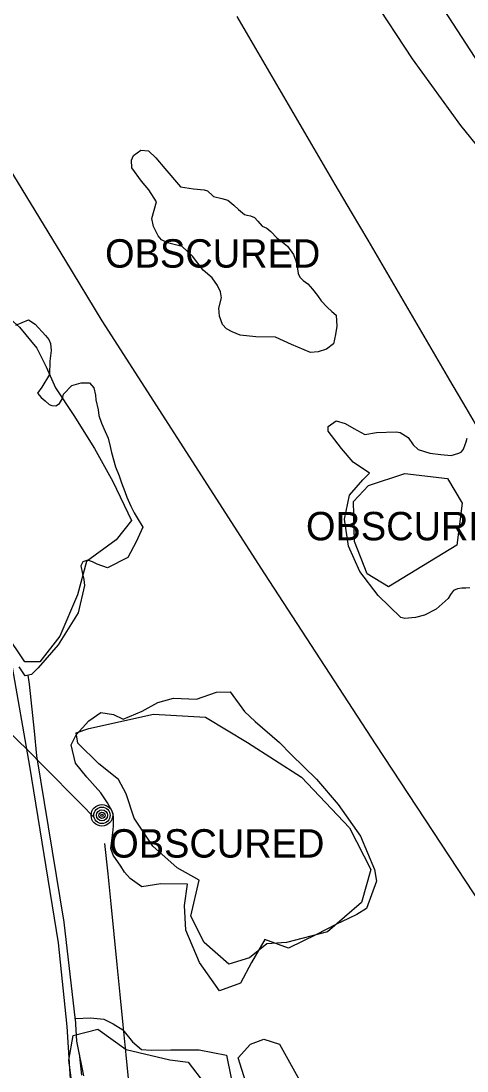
# Model space of a CAD drawing. Extents: x 368532 to 392481, y 10654822 to 10676899.
# Drawn here: x 376378.2 to 376456.7, y 10664679.2 to 10664864 of the extents above; entities that cross this region are included whole.
import ezdxf

# ---------------------------------------------------------------- set-up
doc = ezdxf.new("R2010")
doc.units = 0
for name, color, linetype in [('p_Catenary', 7, 'Continuous'), ('p_dtm obscured area', 7, 'Continuous'), ('p_railroad rr control', 7, 'Continuous'), ('p_road - paved curb', 7, 'Continuous'), ('p_road dirt road', 7, 'Continuous'), ('p_structure fence', 7, 'Continuous'), ('p_utility general pole', 7, 'Continuous'), ('p_veg woods', 7, 'Continuous')]:
    doc.layers.add(name, color=color, linetype=linetype)

msp = doc.modelspace()

# ---------------------------------------------------------------- linework, layer by layer
at = {"layer": 'p_Catenary'}
for points in [[(376416.17, 10664864.78), (376419.05, 10664859.86), (376421.93, 10664854.94), (376424.81, 10664850.02), (376427.7, 10664845.1), (376430.58, 10664840.17), (376433.46, 10664835.25), (376436.34, 10664830.33), (376439.22, 10664825.41), (376442.1, 10664820.49), (376444.98, 10664815.57), (376447.86, 10664810.65), (376450.74, 10664805.73), (376453.62, 10664800.81), (376456.5, 10664795.89), (376459.38, 10664790.97)], [(376347.46, 10664767.88), (376349.76, 10664765.56), (376352.05, 10664763.24), (376354.35, 10664760.93), (376356.64, 10664758.61), (376358.94, 10664756.29), (376361.24, 10664753.97), (376363.53, 10664751.65), (376365.83, 10664749.33), (376368.12, 10664747.01), (376370.42, 10664744.69), (376372.72, 10664742.37), (376375.01, 10664740.06), (376377.31, 10664737.74), (376379.6, 10664735.42), (376381.9, 10664733.1), (376384.19, 10664730.78), (376386.49, 10664728.46), (376388.79, 10664726.14), (376391.08, 10664723.82)], [(376392.91, 10664719.23), (376393.45, 10664713.91), (376393.98, 10664708.6), (376394.52, 10664703.29), (376395.05, 10664697.97), (376395.59, 10664692.66), (376396.13, 10664687.35), (376396.66, 10664682.03), (376397.2, 10664676.72)]]:
    msp.add_lwpolyline(points, dxfattribs=at)
at = {"layer": 'p_dtm obscured area'}
msp.add_lwpolyline([(376429.16, 10664805.63), (376425.83, 10664807.09), (376422.97, 10664808.37), (376419.55, 10664808.44), (376416.79, 10664808.72), (376415.35, 10664809.29), (376414.34, 10664809.84), (376413.64, 10664810.58), (376413.13, 10664812.03), (376413.01, 10664813.46), (376413.48, 10664815.26), (376413.29, 10664816.31), (376412.79, 10664817.43), (376411.87, 10664818.79), (376410.28, 10664820.16), (376408.38, 10664822.58), (376406.57, 10664824.32), (376403.97, 10664824.96), (376402.93, 10664825.49), (376402.31, 10664826.21), (376401.5, 10664827.84), (376401.23, 10664829.22), (376402.03, 10664832.15), (376400.71, 10664834.29), (376399.38, 10664835.81), (376397.72, 10664838.17), (376397.63, 10664839.49), (376397.98, 10664840.31), (376399.31, 10664841.26), (376400.64, 10664841.15), (376401.91, 10664839.89), (376403.52, 10664838.05), (376406.27, 10664834.79), (376408.55, 10664834.47), (376410.45, 10664834.3), (376411.05, 10664834.1), (376411.96, 10664833.23), (376412.06, 10664833.1), (376413.57, 10664832.76), (376414.58, 10664832.44), (376415.64, 10664831.56), (376416.46, 10664830.85), (376417.53, 10664829.93), (376417.93, 10664829.83), (376418.62, 10664829.7), (376419.3, 10664829.39), (376419.9, 10664828.78), (376420.66, 10664827.86), (376421.46, 10664827.52), (376422.15, 10664826.97), (376423.21, 10664825.81), (376424.24, 10664825.08), (376425.08, 10664824.34), (376426.15, 10664822.91), (376426.57, 10664821.77), (376426.81, 10664820.77), (376426.97, 10664819.56), (376427.27, 10664818.92), (376427.89, 10664818.34), (376428.7, 10664817.73), (376429.51, 10664816.81), (376430.41, 10664815.66), (376431.01, 10664814.77), (376432.07, 10664813.64), (376432.93, 10664812.85), (376433.66, 10664812.23), (376433.8, 10664810.31), (376433.53, 10664808.83), (376433.19, 10664807.19), (376432, 10664806.25), (376430.48, 10664805.75)], close=True, dxfattribs=at)
for points in [[(376377.27, 10664810.49), (376379.5, 10664811.43), (376380.69, 10664810.65), (376382.51, 10664808.64), (376383.11, 10664807.92), (376383.41, 10664807.21), (376383.49, 10664805.99), (376383.27, 10664804.11), (376383.18, 10664801.8), (376381.86, 10664799.57), (376381.08, 10664798.48), (376381.73, 10664797.72), (376382.45, 10664797.16), (376383.12, 10664796.53), (376383.64, 10664796.33), (376384.31, 10664796.27), (376384.94, 10664796.67), (376385.49, 10664797.55), (376385.67, 10664798.33), (376387.14, 10664799.85), (376388.78, 10664800.32), (376390.25, 10664800.33), (376391, 10664799.45), (376391.32, 10664798.17), (376391.36, 10664797.3), (376391.78, 10664795.59), (376391.92, 10664794.58), (376392.35, 10664793.19), (376393.01, 10664791.73), (376393.54, 10664790.59), (376393.91, 10664789.1), (376394.12, 10664788.05), (376394.83, 10664785.54), (376395.46, 10664783.97), (376395.89, 10664782.73), (376396.49, 10664781.17), (376396.81, 10664780.22), (376397.5, 10664778.61), (376398.11, 10664777.46), (376398.64, 10664776.55), (376399.61, 10664774.94), (376398.49, 10664772.34), (376396.99, 10664769.56), (376393.44, 10664767.74), (376391.59, 10664768.4), (376390.77, 10664768.84), (376389.93, 10664769.12), (376389.06, 10664768.82), (376388.71, 10664768.1), (376389, 10664766.7), (376389.27, 10664765.72), (376389.39, 10664764.65), (376388.24, 10664759.86), (376384.72, 10664754.21), (376381.19, 10664750.14), (376380.06, 10664748.96), (376378.94, 10664748.75), (376377.87, 10664750.36)], [(376457.2, 10664764.26), (376456.51, 10664764.15), (376455.78, 10664764.15), (376455.05, 10664764.05), (376454.31, 10664763.75), (376453.82, 10664763.07), (376453.41, 10664762.34), (376451.28, 10664760.47), (376449.25, 10664759.4), (376447.62, 10664759.02), (376445.79, 10664758.87), (376445.05, 10664759), (376441.08, 10664762.86), (376437.82, 10664767.13), (376435.83, 10664771.59), (376435.13, 10664776.32), (376436.02, 10664780.56), (376438.36, 10664783.23), (376439.54, 10664784.4), (376436.64, 10664786.38), (376434.62, 10664788.77), (376432.26, 10664791.79), (376432.29, 10664792.63), (376433.69, 10664793.6), (376435.25, 10664793.14), (376436.8, 10664792.28), (376438.74, 10664791.23), (376440.78, 10664791.6), (376444.21, 10664791.69), (376444.96, 10664791.57), (376446.35, 10664790.7), (376447.2, 10664789.4), (376448.1, 10664788.59), (376450.14, 10664787.91), (376452.08, 10664787.73), (376453.92, 10664787.53), (376455.26, 10664787.96), (376455.76, 10664788.19), (376456.1, 10664788.63), (376456.39, 10664789.48), (376456.55, 10664789.93), (376456.76, 10664790.57)], [(376393.99, 10664718.37), (376394.3, 10664720.7), (376394.42, 10664721.66), (376394.5, 10664722.33), (376394.47, 10664723.19), (376394.48, 10664723.87), (376394.39, 10664724.44), (376394.17, 10664725.06), (376393.74, 10664725.88), (376393.4, 10664726.41), (376392.23, 10664728.18), (376389.76, 10664730.9), (376387.79, 10664733.37), (376387, 10664736.61), (376387.88, 10664738.34), (376390.15, 10664740.85), (376392.22, 10664742.32), (376394.46, 10664741.94), (376396.18, 10664741.12), (376399.54, 10664742.51), (376402.27, 10664744.05), (376405.06, 10664744.82), (376409.11, 10664744.62), (376412.6, 10664745.87), (376415.01, 10664745.91), (376417.56, 10664742.48), (376419.43, 10664740.69), (376423.72, 10664737.04), (376425.74, 10664734.88), (376430.2, 10664730.56), (376434.04, 10664726.08), (376437.96, 10664720.51), (376440.42, 10664714.64), (376440.78, 10664712.64), (376439.03, 10664707.78), (376437.31, 10664706.72), (376435.87, 10664706.03), (376433.72, 10664705.07), (376430.19, 10664703.24), (376425.31, 10664700.83), (376421.13, 10664702.35), (376418.76, 10664698.28), (376416.84, 10664694.66), (376413.16, 10664693.33), (376409.63, 10664698.32), (376407.23, 10664703.97), (376407, 10664708.35), (376407.51, 10664712.06), (376402.83, 10664712.15), (376399.47, 10664711.61), (376397.42, 10664713.1), (376396.41, 10664714.18), (376395.76, 10664715.25), (376394.43, 10664717.19)], [(376394.43, 10664717.19), (376393.99, 10664718.37)], [(376389.27, 10664678.33), (376388.03, 10664684.45), (376387.78, 10664688.42), (376390.43, 10664688.57), (376392.79, 10664688.31), (376394.43, 10664687.5), (376396.13, 10664686.43), (376397.83, 10664684.35), (376399.42, 10664682.98), (376401.1, 10664682.88), (376404.59, 10664682.95), (376409.53, 10664682.91), (376414.38, 10664681.98), (376415.17, 10664677.96)], [(376417.69, 10664677.39), (376416.4, 10664681.5), (376418.58, 10664683.92), (376420.92, 10664684.8), (376423.72, 10664683.91), (376427.53, 10664677.05)]]:
    msp.add_lwpolyline(points, dxfattribs=at)
at = {"layer": 'p_railroad rr control'}
for points in [[(376386.08, 10664821.77), (376366.08, 10664854.54), (376345.06, 10664890.43), (376324.71, 10664925.52), (376305.38, 10664959.7), (376280.57, 10665004.42), (376251.39, 10665057.61), (376223.72, 10665108.54), (376199.64, 10665153.53), (376187.41, 10665176.33)], [(376522.38, 10664617.15), (376520.66, 10664619.52), (376488.85, 10664664.95), (376465.05, 10664699.59), (376440.73, 10664736.6), (376421.11, 10664766.72), (376392.5, 10664811.2), (376386.08, 10664821.77)]]:
    msp.add_lwpolyline(points, dxfattribs=at)
at = {"layer": 'p_road - paved curb'}
for p, q in [((376379.75, 10664732.84), (376376.52, 10664751.3)), ((376384.78, 10664701.77), (376379.75, 10664732.84)), ((376386.29, 10664687.04), (376384.78, 10664701.77)), ((376388.23, 10664658.32), (376386.29, 10664687.04))]:
    msp.add_line(p, q, dxfattribs=at)
at = {"layer": 'p_road dirt road'}
for p, q in [((376458.78, 10664856.57), (376449.38, 10664871.04)), ((376447.14, 10664857.34), (376440.02, 10664868.17)), ((376455.63, 10664845.61), (376447.14, 10664857.34)), ((376463.16, 10664836.28), (376455.63, 10664845.61))]:
    msp.add_line(p, q, dxfattribs=at)
at = {"layer": 'p_structure fence'}
for p, q in [((376379.66, 10664747.29), (376379.43, 10664748.84)), ((376380.59, 10664739.01), (376379.66, 10664747.29)), ((376380.97, 10664734.65), (376380.59, 10664739.01)), ((376385.8, 10664705.38), (376380.97, 10664734.65)), ((376387.8, 10664688.1), (376385.8, 10664705.38)), ((376388.91, 10664678.48), (376388.47, 10664682.27))]:
    msp.add_line(p, q, dxfattribs=at)
at = {"layer": 'p_utility general pole'}
for radius in [1.9, 1.44, 0.973, 0.539, 0.192]:
    msp.add_circle((376392.44, 10664724.2), radius, dxfattribs=at)
at = {"layer": 'p_veg woods'}
msp.add_lwpolyline([(376376.36, 10664811.55), (376377.93, 10664810.14), (376381, 10664806.42), (376382.62, 10664803.16), (376384.27, 10664799.42), (376387.49, 10664794.58), (376391.15, 10664788.75), (376394.37, 10664782.97), (376397.62, 10664776.06), (376394.94, 10664772.71), (376389.75, 10664768.87), (376388.12, 10664763.03), (376385.02, 10664755.72), (376381.52, 10664751.22), (376378.87, 10664751.22), (376375.52, 10664756.21), (376372.65, 10664761.3), (376370.78, 10664766.8), (376369.19, 10664776.48), (376367.89, 10664783.04), (376365.18, 10664788.99), (376362.29, 10664794.55), (376357.84, 10664802.42)], dxfattribs=at)
for points in [[(376442.91, 10664764.39), (376439.12, 10664766.73), (376436.89, 10664772.39), (376436.7, 10664779.43), (376439.38, 10664782.22), (376445.74, 10664784.35), (376453.28, 10664783.47), (376455.84, 10664779.14), (376454.93, 10664771.74)], [(376409.58, 10664712.78), (376405.7, 10664714.95), (376401.38, 10664718.79), (376398.13, 10664723.68), (376396.7, 10664728.01), (376395.33, 10664730.48), (376391.92, 10664733.24), (376388.22, 10664736.88), (376387.9, 10664738.73), (376390.11, 10664739.46), (376401.49, 10664741.99), (376410.66, 10664741.49), (376418.04, 10664737.03), (376427.55, 10664730.91), (376436, 10664721.98), (376439.78, 10664714.68), (376438.12, 10664708.83), (376432.13, 10664703.68), (376424.92, 10664701.83), (376421.47, 10664701.58), (376418.39, 10664699.15), (376414.77, 10664697.99), (376410.42, 10664701.82), (376408.11, 10664706.48)], [(376396.58, 10664656.19), (376391.5, 10664657.71), (376388.32, 10664664.12), (376387.86, 10664671.8), (376386.61, 10664681.12), (376387.36, 10664685.47), (376391.7, 10664686.57), (376396.71, 10664682.96), (376404.37, 10664681.17), (376407.6, 10664680.73), (376410.51, 10664677.02), (376412.48, 10664672.49), (376413.1, 10664663.59), (376411.5, 10664657.89), (376408.61, 10664656.15)]]:
    msp.add_lwpolyline(points, close=True, dxfattribs=at)

# ---------------------------------------------------------------- texts
at = {"layer": 'p_dtm obscured area'}
for p in [(376391.13, 10664820.59), (376426.5, 10664772.6), (376391.86, 10664716.76)]:
    msp.add_text(' OBSCURED', height=5, dxfattribs=at).set_placement(p)

doc.saveas('drawing.dxf')
